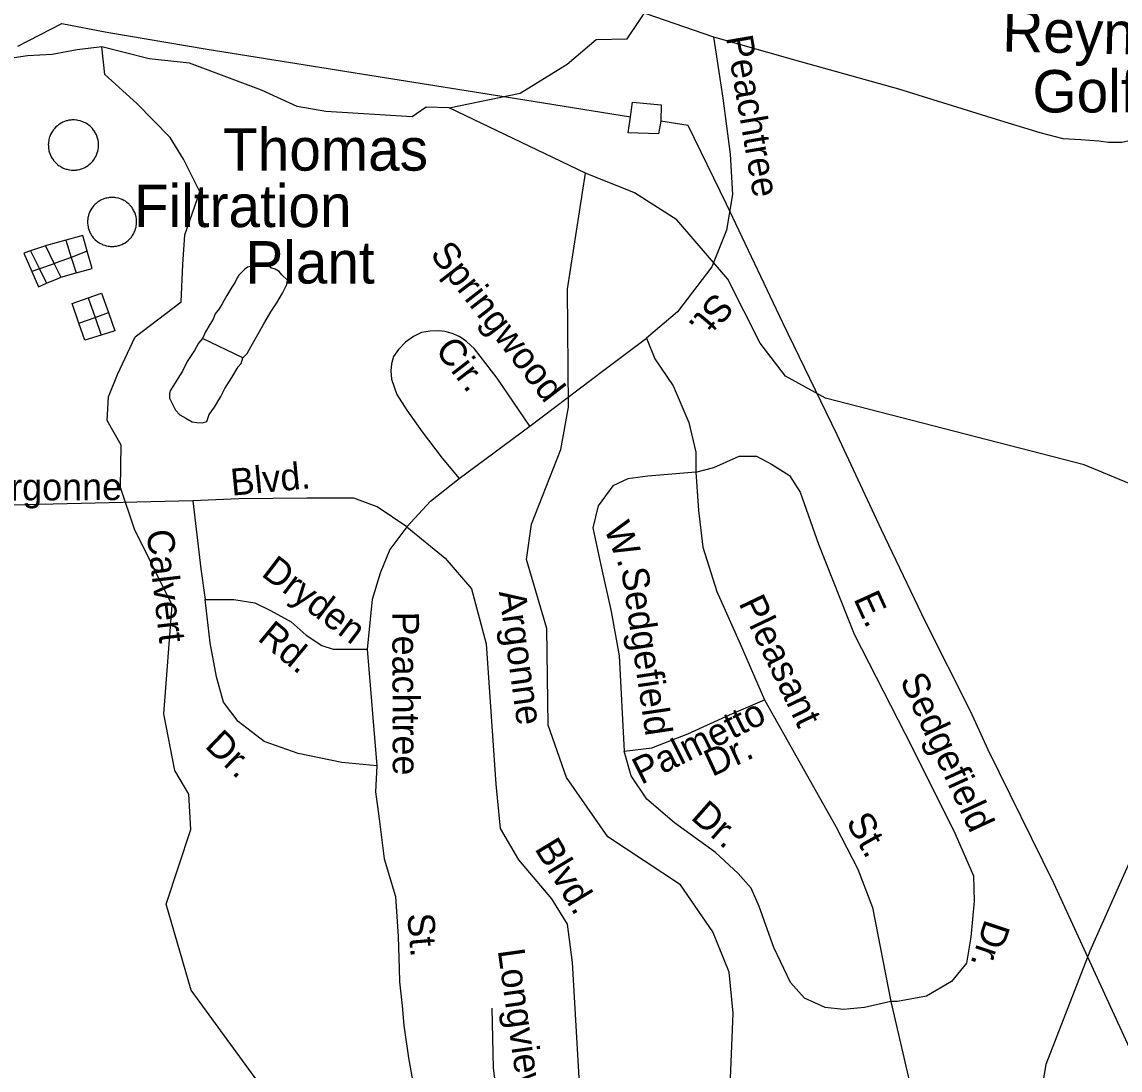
# Model space of a CAD drawing. Extents: x 1553981 to 1780076, y 812965 to 996873.
# Drawn here: x 1634417.6 to 1634902.9, y 847324.5 to 847787.5 of the extents above; entities that cross this region are included whole.
import ezdxf

# ---------------------------------------------------------------- set-up
doc = ezdxf.new("R2010")
doc.units = 0
for name, color, linetype in [('Exist Aviation Commercial or Municipal Perimeter Paved', 7, 'Continuous'), ('Exist Hydrographic Creek Single Shore', 7, 'Continuous'), ('Exist Hydrographic Misc Water Feature', 7, 'Continuous'), ('Exist Hydrographic Waterfall CELL', 7, 'Continuous'), ('Exist Road Non-System Type 51 Label', 7, 'Continuous'), ('Exist Utilities Electrical Transmission Line', 7, 'Continuous'), ('Map Preparation Border County Name Lower Right Label', 7, 'Continuous')]:
    doc.layers.add(name, color=color, linetype=linetype)

msp = doc.modelspace()

# ---------------------------------------------------------------- linework, layer by layer
at = {"layer": 'Exist Hydrographic Creek Single Shore'}
msp.add_line((1634666.61, 847720.68), (1634606.43, 847749.58), dxfattribs=at)
for points in [[(1634606.43, 847749.58), (1634637.85, 847756.14), (1634658.57, 847768.95), (1634671.36, 847779.78), (1634685.14, 847780.11), (1634695.63, 847795.86), (1634710.39, 847808.66), (1634739.25, 847829.01), (1634751.72, 847830.65), (1634760.24, 847830.32), (1634770.74, 847835.9), (1634781.89, 847843.45), (1634796.48, 847860.84), (1634813.23, 847871.98), (1634825.98, 847887.32), (1634856.98, 847956.04), (1634879.1, 847980.62), (1634929.48, 848006.27)], [(1634606.43, 847749.58), (1634596.26, 847749.91), (1634590.03, 847745.65), (1634551.98, 847747.94), (1634539.19, 847750.24), (1634523.45, 847757.46), (1634491.64, 847769.28), (1634473.93, 847771.25), (1634452.94, 847776.5), (1634442.11, 847775.18), (1634430.96, 847773.21), (1634420.14, 847772.56), (1634411.29, 847771.25), (1634403.41, 847767.63), (1634390.62, 847768.95), (1634384.06, 847767.63), (1634371.6, 847768.62)], [(1634523.09, 847317.78), (1634492.35, 847359.85), (1634481.35, 847397.82), (1634492.22, 847430.84), (1634491.35, 847446.45), (1634485.22, 847456.83), (1634480.35, 847481.96), (1634483.97, 847529.9), (1634467.37, 847563.49), (1634461.14, 847581.87), (1634461.46, 847600.58), (1634455.23, 847611.41), (1634455.89, 847621.91), (1634459.82, 847631.76), (1634467.7, 847648.5), (1634488.03, 847663.92), (1634488.69, 847680.33), (1634489.67, 847693.46), (1634496.23, 847712.5), (1634489.01, 847726.94), (1634483.11, 847736.46), (1634468.35, 847751.55), (1634454.25, 847764.35), (1634452.94, 847776.5)], [(1634729.48, 847233.98), (1634725.6, 847250.07), (1634725.98, 847289.45), (1634730.48, 847313.57), (1634731.98, 847349.65), (1634730.11, 847367.74), (1634722.98, 847385.52), (1634708.6, 847406.34), (1634676.6, 847427.5), (1634658.22, 847453.73), (1634650.1, 847476.88), (1634649.6, 847519.55), (1634640.6, 847550.1), (1634642.84, 847565.65), (1634655.72, 847598.62), (1634659.1, 847617.43), (1634658.72, 847669.55), (1634666.61, 847720.68)], [(1634912.98, 847581.09), (1634886.99, 847591.88), (1634772.73, 847621.28), (1634755.1, 847631.07), (1634743.86, 847645.66), (1634729.61, 847673.85), (1634706.98, 847700.17), (1634688.35, 847712.04), (1634666.61, 847720.68)], [(1634969.24, 847065.81), (1634945.86, 847110.59), (1634904.73, 847161.08), (1634873.85, 847192.9), (1634862.72, 847218.14), (1634858.98, 847258.84), (1634870.23, 847327.14), (1634889.6, 847377.22), (1634919.6, 847444.32), (1634923.98, 847460.23), (1634924.36, 847495.5), (1634912.98, 847581.09)]]:
    msp.add_lwpolyline(points, dxfattribs=at)
at = {"layer": 'Exist Hydrographic Misc Water Feature'}
for p, q in [((1634444.53, 847693.22), (1634437.05, 847691.17)), ((1634446.52, 847686.26), (1634444.53, 847693.22)), ((1634427.98, 847688.64), (1634421.35, 847686.37)), ((1634427.98, 847688.64), (1634431.88, 847680.68)), ((1634437.05, 847691.17), (1634439.41, 847683.52)), ((1634421.35, 847686.37), (1634425.34, 847678.43)), ((1634446.52, 847686.26), (1634439.41, 847683.52)), ((1634439.41, 847683.52), (1634441.54, 847676.67)), ((1634425.34, 847678.43), (1634421.99, 847677.29)), ((1634431.88, 847680.68), (1634425.34, 847678.43)), ((1634425.34, 847678.43), (1634428.48, 847672.16)), ((1634431.88, 847680.68), (1634434.78, 847674.78)), ((1634434.78, 847674.78), (1634441.54, 847676.67)), ((1634439.77, 847663.18), (1634446.88, 847665.62)), ((1634442.79, 847654.53), (1634439.77, 847663.18)), ((1634446.88, 847665.62), (1634450.02, 847656.95)), ((1634450.02, 847656.95), (1634455.94, 847659.19)), ((1634455.94, 847659.19), (1634458.66, 847651.12)), ((1634442.79, 847654.53), (1634450.02, 847656.95)), ((1634450.02, 847656.95), (1634452.67, 847649.21)), ((1634458.66, 847651.12), (1634452.67, 847649.21)), ((1634498.78, 847650.66), (1634497.39, 847647.74)), ((1634515.3, 847639.14), (1634497.39, 847647.74)), ((1634515.3, 847639.14), (1634517.11, 847641.05))]:
    msp.add_line(p, q, dxfattribs=at)
for points in [[(1634450.7, 847737.29), (1634450.53, 847737.67), (1634450.17, 847738.41), (1634449.97, 847738.76), (1634449.53, 847739.46), (1634449.29, 847739.79), (1634448.78, 847740.43), (1634448.22, 847741.03), (1634447.93, 847741.32), (1634447.3, 847741.85), (1634446.64, 847742.33), (1634445.94, 847742.77), (1634445.58, 847742.97), (1634444.85, 847743.33), (1634444.47, 847743.48), (1634444.09, 847743.63), (1634443.3, 847743.87), (1634442.51, 847744.06), (1634442.1, 847744.13), (1634441.69, 847744.19), (1634440.88, 847744.25), (1634440.47, 847744.26), (1634439.65, 847744.24), (1634439.24, 847744.2), (1634438.83, 847744.15), (1634438.42, 847744.08), (1634437.63, 847743.91), (1634437.23, 847743.8), (1634436.45, 847743.54), (1634435.69, 847743.22), (1634434.96, 847742.84), (1634434.27, 847742.42), (1634433.92, 847742.18), (1634433.28, 847741.68), (1634432.67, 847741.13), (1634432.1, 847740.54), (1634431.83, 847740.23), (1634431.58, 847739.91), (1634431.1, 847739.24), (1634430.68, 847738.53), (1634430.31, 847737.8), (1634430.14, 847737.43), (1634429.86, 847736.66), (1634429.73, 847736.27), (1634429.54, 847735.47), (1634429.46, 847735.07), (1634429.35, 847734.26), (1634429.32, 847733.85), (1634429.3, 847733.44), (1634429.31, 847732.62), (1634429.33, 847732.21), (1634429.37, 847731.8), (1634429.51, 847730.99), (1634429.59, 847730.59), (1634429.69, 847730.19), (1634429.95, 847729.41), (1634430.26, 847728.65), (1634430.62, 847727.92), (1634431.03, 847727.21), (1634431.26, 847726.87), (1634431.74, 847726.21), (1634432.28, 847725.58), (1634432.86, 847725.01), (1634433.17, 847724.73), (1634433.49, 847724.48), (1634434.14, 847723.99), (1634434.49, 847723.76), (1634434.85, 847723.55), (1634435.2, 847723.35), (1634435.93, 847723), (1634436.32, 847722.83), (1634437.09, 847722.57), (1634437.49, 847722.45), (1634437.88, 847722.35), (1634438.69, 847722.19), (1634439.5, 847722.1), (1634439.91, 847722.07), (1634440.32, 847722.06), (1634440.73, 847722.07), (1634441.14, 847722.09), (1634441.55, 847722.12), (1634441.96, 847722.18), (1634442.37, 847722.24), (1634443.16, 847722.41), (1634443.56, 847722.52), (1634444.34, 847722.78), (1634445.09, 847723.1), (1634445.46, 847723.28), (1634445.82, 847723.48), (1634446.17, 847723.69), (1634446.85, 847724.14), (1634447.19, 847724.39), (1634447.51, 847724.64), (1634448.12, 847725.19), (1634448.69, 847725.78), (1634448.96, 847726.1), (1634449.21, 847726.42), (1634449.69, 847727.08), (1634449.9, 847727.44), (1634450.3, 847728.15)], [(1634450.3, 847728.15), (1634450.63, 847728.9), (1634450.93, 847729.67), (1634451.16, 847730.45), (1634451.33, 847731.25), (1634451.44, 847732.07), (1634451.47, 847732.48), (1634451.49, 847732.89), (1634451.48, 847733.71), (1634451.4, 847734.52), (1634451.28, 847735.33), (1634451.19, 847735.73), (1634451.08, 847736.13), (1634450.7, 847737.29)], [(1634467.77, 847702.58), (1634467.49, 847703.35), (1634467.14, 847704.09), (1634466.95, 847704.46), (1634466.53, 847705.16), (1634466.3, 847705.5), (1634465.8, 847706.14), (1634465.24, 847706.75), (1634464.95, 847707.04), (1634464.64, 847707.32), (1634464.01, 847707.83), (1634463.68, 847708.08), (1634463.33, 847708.31), (1634462.63, 847708.72), (1634461.9, 847709.09), (1634461.51, 847709.25), (1634460.75, 847709.53), (1634460.35, 847709.64), (1634459.95, 847709.74), (1634459.16, 847709.9), (1634458.75, 847709.96), (1634458.34, 847709.99), (1634457.93, 847710.02), (1634457.52, 847710.03), (1634457.11, 847710.03), (1634456.7, 847710), (1634456.29, 847709.97), (1634455.88, 847709.91), (1634455.08, 847709.76), (1634454.68, 847709.66), (1634454.29, 847709.55), (1634453.89, 847709.42), (1634453.5, 847709.28), (1634452.76, 847708.95), (1634452.39, 847708.76), (1634452.03, 847708.56), (1634451.34, 847708.13), (1634451.01, 847707.89), (1634450.37, 847707.37), (1634450.06, 847707.1), (1634449.48, 847706.51), (1634448.96, 847705.89), (1634448.47, 847705.23), (1634448.05, 847704.53), (1634447.67, 847703.8), (1634447.49, 847703.43), (1634447.21, 847702.66), (1634447.08, 847702.27), (1634446.98, 847701.87), (1634446.88, 847701.47), (1634446.8, 847701.07), (1634446.7, 847700.25), (1634446.66, 847699.84), (1634446.65, 847699.43), (1634446.66, 847698.61), (1634446.74, 847697.8), (1634446.87, 847696.99), (1634446.96, 847696.59), (1634447.07, 847696.19), (1634447.33, 847695.42), (1634447.64, 847694.66), (1634447.81, 847694.29), (1634448.21, 847693.57), (1634448.44, 847693.22), (1634448.67, 847692.88), (1634449.17, 847692.24), (1634449.72, 847691.63), (1634450.02, 847691.34), (1634450.63, 847690.8), (1634450.95, 847690.55), (1634451.62, 847690.08), (1634451.98, 847689.87), (1634452.34, 847689.66), (1634453.07, 847689.3), (1634453.45, 847689.14), (1634454.22, 847688.87), (1634454.62, 847688.75), (1634455.02, 847688.65), (1634455.81, 847688.5), (1634456.22, 847688.44), (1634456.63, 847688.4), (1634457.04, 847688.37), (1634457.45, 847688.37), (1634457.86, 847688.37), (1634458.27, 847688.39), (1634458.68, 847688.43), (1634459.49, 847688.55), (1634460.28, 847688.74), (1634460.68, 847688.85), (1634461.08, 847688.98), (1634461.84, 847689.28), (1634462.58, 847689.64), (1634462.94, 847689.84), (1634463.63, 847690.28), (1634463.96, 847690.52), (1634464.59, 847691.03), (1634464.9, 847691.31), (1634465.19, 847691.6), (1634465.74, 847692.2), (1634466, 847692.52)], [(1634466, 847692.52), (1634466.26, 847692.85), (1634466.49, 847693.19), (1634466.91, 847693.88), (1634467.12, 847694.24), (1634467.29, 847694.61), (1634467.62, 847695.37), (1634467.87, 847696.15), (1634467.97, 847696.54), (1634468.08, 847696.94), (1634468.15, 847697.34), (1634468.26, 847698.16), (1634468.29, 847698.57), (1634468.31, 847698.98), (1634468.29, 847699.8), (1634468.22, 847700.61), (1634468.08, 847701.42), (1634467.99, 847701.82), (1634467.77, 847702.58)], [(1634437.05, 847691.17), (1634428.5, 847688.82), (1634427.98, 847688.64)], [(1634421.35, 847686.37), (1634418.49, 847685.39), (1634421.99, 847677.29)], [(1634439.41, 847683.52), (1634432.82, 847681.09), (1634431.88, 847680.68)], [(1634441.54, 847676.67), (1634448.69, 847678.68), (1634446.52, 847686.26)], [(1634518.84, 847679.56), (1634517.38, 847679.19), (1634516.1, 847678.33), (1634514.61, 847676.89), (1634513.43, 847675.63), (1634512.73, 847674.57), (1634511.93, 847672.53), (1634510.43, 847670.41), (1634509.45, 847668.86), (1634508.24, 847666.73), (1634506.96, 847664.7), (1634506.05, 847663.05), (1634504.76, 847660.82), (1634503.08, 847658.6), (1634502.08, 847656.27), (1634500.68, 847653.94), (1634498.78, 847650.66)], [(1634517.11, 847641.05), (1634519.49, 847645.41), (1634522.39, 847650.54), (1634524.48, 847654.12), (1634527.67, 847659.55), (1634530.26, 847663.41), (1634532.74, 847667.68), (1634534.74, 847671.55), (1634534.96, 847673.4), (1634532.55, 847675.87), (1634531.3, 847677.26), (1634529.55, 847678.26), (1634527.62, 847678.96), (1634526.55, 847679.75), (1634524.61, 847679.98), (1634520.11, 847679.84), (1634518.84, 847679.56)], [(1634421.99, 847677.29), (1634424.89, 847670.59), (1634428.48, 847672.16)], [(1634428.48, 847672.16), (1634434.01, 847674.32), (1634434.78, 847674.78)], [(1634446.88, 847665.62), (1634452.86, 847667.68), (1634455.94, 847659.19)], [(1634452.67, 847649.21), (1634445.44, 847646.91), (1634442.79, 847654.53)], [(1634497.39, 847647.74), (1634495.69, 847645.62), (1634493.9, 847642.42), (1634490.72, 847637.59), (1634488.53, 847633.32), (1634486.53, 847630.04), (1634484.65, 847626.93), (1634483.35, 847624.81), (1634482.84, 847623.45), (1634482.81, 847621.3), (1634483.96, 847619.04), (1634485.48, 847616.1), (1634487.42, 847614.02), (1634490.03, 847612.43), (1634492.84, 847610.83), (1634494.89, 847610.61), (1634497.41, 847610.48), (1634499.28, 847611.04), (1634500.3, 847614.15), (1634502.77, 847617.43), (1634505.56, 847622.08), (1634507.25, 847625.57), (1634510.34, 847630.41), (1634513.23, 847635.15), (1634514.51, 847636.6), (1634515.3, 847639.14)]]:
    msp.add_lwpolyline(points, dxfattribs=at)
at = {"layer": 'Exist Utilities Electrical Transmission Line'}
for points in [[(1634415.85, 847776.83), (1634435.21, 847786.82), (1634455.15, 847783.06), (1634499.51, 847775.48), (1634571.35, 847764.07), (1634639.91, 847753.17), (1634686.53, 847745.57)], [(1634686.53, 847745.57), (1634687.36, 847752.05), (1634700.1, 847750.9), (1634700, 847743.64)], [(1634700, 847743.64), (1634698.94, 847738.16), (1634685.44, 847738.59), (1634686.53, 847745.57)], [(1634907.86, 847332.4), (1634873.58, 847407.11), (1634844.61, 847465.98), (1634836.83, 847483.1), (1634816.85, 847522.6), (1634797.39, 847563.12), (1634777.93, 847605.11), (1634753.82, 847654.68), (1634729.02, 847707.01), (1634711.97, 847741.75), (1634700, 847743.64)]]:
    msp.add_lwpolyline(points, dxfattribs=at)
at = {"layer": 'Map Preparation Border County Name Lower Right Label'}
for points in [[(1634692.86, 847791.48), (1634723.29, 847780.93)], [(1634723.29, 847780.93), (1634727.3, 847753.91), (1634730.54, 847729.07), (1634731.62, 847711.25), (1634728.92, 847695.59), (1634722.45, 847679.39), (1634707.34, 847659.41), (1634693.57, 847647.9)], [(1634723.29, 847780.93), (1634759.05, 847770.78), (1634804.94, 847757.97), (1634848.17, 847744.62), (1634867.39, 847738.74), (1634877.53, 847736.07), (1634885.53, 847735.54), (1634893.54, 847735.01), (1634897.8, 847734.47), (1634903.68, 847734.47), (1634909.01, 847735.54), (1634931.43, 847737.68), (1634967.18, 847741.95), (1635009.88, 847748.89)], [(1634641.99, 847609), (1634627.6, 847630.19), (1634617.58, 847643.1), (1634614.12, 847646.4), (1634611.16, 847648.46), (1634608.19, 847649.75), (1634604.71, 847650.82), (1634601.71, 847651.1), (1634597.96, 847650.93), (1634594.19, 847650.38), (1634590.68, 847648.53), (1634587.13, 847646.1), (1634584.09, 847642.88), (1634581.8, 847639.68), (1634580.98, 847636.44), (1634580.69, 847633.45), (1634580.87, 847629.69), (1634582.08, 847626.41), (1634583.26, 847622.91), (1634587.64, 847616.1), (1634594.5, 847606.48), (1634603.3, 847594.84), (1634610.82, 847585.89)], [(1634641.99, 847609), (1634674.71, 847633.65), (1634693.57, 847647.9)], [(1634693.57, 847647.9), (1634697.31, 847638.7), (1634705.39, 847626.77), (1634712.32, 847610.59), (1634715.4, 847597.49), (1634715.4, 847588.64)], [(1634610.82, 847585.89), (1634641.99, 847609)], [(1634715.4, 847588.64), (1634723.39, 847590.67), (1634734.55, 847595.67), (1634742.24, 847595.67), (1634748.79, 847592.21), (1634756.87, 847587.2), (1634761.49, 847579.88), (1634769.57, 847556.77), (1634785.35, 847517.1), (1634811.13, 847466.65), (1634829.99, 847428.91), (1634838.06, 847410.26), (1634838.44, 847399.09), (1634836.9, 847383.3), (1634834.98, 847371.74), (1634828.44, 847363.66), (1634817.28, 847357.11), (1634804.58, 847354.8), (1634801.59, 847354.74)], [(1634587.74, 847564.48), (1634598.12, 847575.88), (1634610.82, 847585.89)], [(1634715.4, 847588.64), (1634694.21, 847586.81), (1634685.35, 847585.65), (1634678.81, 847582.57), (1634672.27, 847573.71), (1634669.96, 847564.08), (1634673.42, 847547.52), (1634678.04, 847527.11), (1634681.51, 847507.47), (1634683.73, 847465.33)], [(1634715.4, 847588.64), (1634716.56, 847571.69), (1634718.48, 847555.51), (1634724.64, 847535.87), (1634735.03, 847512.76), (1634745.69, 847488.05)], [(1634493.17, 847575.99), (1634381.94, 847573.3)], [(1634587.74, 847564.48), (1634574.66, 847573.34), (1634564.26, 847577.19), (1634543.48, 847577.19), (1634513.46, 847576.81), (1634493.17, 847575.99)], [(1634493.17, 847575.99), (1634496.63, 847545.95), (1634498.56, 847532.47)], [(1634587.74, 847564.48), (1634580.15, 847554.42), (1634575.91, 847544.03), (1634572.45, 847532.47), (1634570.14, 847510.52)], [(1634587.74, 847564.48), (1634604.68, 847550.62), (1634616.22, 847537.14), (1634622.76, 847512.87), (1634627, 847450.87), (1634628.92, 847431.23), (1634637, 847417.36), (1634651.59, 847400.2), (1634658.52, 847389.03), (1634660.83, 847372.09), (1634663.91, 847318.55), (1634662.4, 847306.11)], [(1634498.56, 847532.47), (1634511.26, 847532.47), (1634520.49, 847530.93), (1634527.42, 847527.47), (1634536.66, 847522.46), (1634543.2, 847516.68), (1634550.13, 847512.06), (1634555.13, 847510.52), (1634570.14, 847510.52)], [(1634574.48, 847458.97), (1634558.98, 847460.45), (1634539.74, 847464.3), (1634524.73, 847469.69), (1634513.18, 847478.55), (1634506.64, 847487.03), (1634503.56, 847498.19), (1634500.87, 847513.22), (1634498.56, 847532.47)], [(1634570.14, 847510.52), (1634574.48, 847458.97)], [(1634683.73, 847465.33), (1634696.04, 847466.87), (1634711.82, 847473.03), (1634730.3, 847481.51), (1634745.69, 847488.05)], [(1634745.69, 847488.05), (1634777.34, 847432.16), (1634786.96, 847413.28), (1634793.51, 847396.34), (1634801.59, 847354.74)], [(1634801.59, 847354.74), (1634789.95, 847352.1), (1634780.71, 847351.33), (1634772.63, 847352.1), (1634763.4, 847356.34), (1634757.24, 847363.27), (1634749.93, 847378.68), (1634743.38, 847396.78), (1634739.92, 847404.87), (1634734.15, 847411.41), (1634724.14, 847420.66), (1634706.05, 847433.75), (1634693.74, 847444.15), (1634686.81, 847454.55), (1634683.73, 847465.33)], [(1634574.48, 847458.97), (1634573.89, 847447.47), (1634575.43, 847435.53), (1634577.73, 847417.81), (1634582.74, 847401.25), (1634583.83, 847383.48), (1634584.34, 847369.24), (1634584.49, 847363.48), (1634585.58, 847352.96), (1634586.43, 847344.21), (1634588.46, 847329.91), (1634591.65, 847311.86)], [(1634801.59, 847354.74), (1634809.66, 847319.9), (1634811.2, 847311.04)], [(1634625.28, 847351.83), (1634625.89, 847325.43), (1634629.36, 847298.47)]]:
    msp.add_lwpolyline(points, dxfattribs=at)

# ---------------------------------------------------------------- texts
at = {"layer": 'Exist Aviation Commercial or Municipal Perimeter Paved'}
for s, rotation, p in [('Reynolds Park', 358.6016, (1634850.67, 847774.54)), ('Golf Course', 0, (1634864.18, 847747.54))]:
    msp.add_text(s, height=18.75, rotation=rotation, dxfattribs=at).set_placement(p)
at = {"layer": 'Exist Hydrographic Waterfall CELL'}
for s, p in [('Thomas', (1634506.52, 847721.85)), ('Filtration', (1634467.13, 847696.91)), ('Plant', (1634516.37, 847671.97))]:
    msp.add_text(s, height=18.75, dxfattribs=at).set_placement(p)
at = {"layer": 'Exist Road Non-System Type 51 Label'}
for s, rotation, p in [('Peachtree', 279.7306, (1634728.67, 847780.77)), ('Springwood', 307.8109, (1634597.64, 847684.84)), ('St.', 229.8799, (1634723.95, 847668.68)), ('Cir.', 307.8109, (1634599.82, 847642.59)), ('Blvd.', 5.4849, (1634510.38, 847578.22)), ('Argonne', 0.2852, (1634401.88, 847576.04)), ('W.', 291.4019, (1634674.69, 847563.97)), ('Calvert', 276.6658, (1634472.66, 847562.72)), ('Dryden', 322.6881, (1634522.94, 847543.15)), ('Sedgefield', 278.3577, (1634682.38, 847545.89)), ('Argonne', 277.8137, (1634628.37, 847535.78)), ('Pleasant', 295.5728, (1634734.14, 847530.81)), ('E.', 294.5472, (1634784.93, 847532.74)), ('Rd.', 320.361, (1634521.3, 847514.72)), ('Peachtree', 270.1933, (1634581.27, 847527.04)), ('Sedgefield', 294.7817, (1634805.42, 847496.77)), ('Palmetto', 26.5392, (1634691.26, 847450.45)), ('Dr.', 316.051, (1634498, 847467.33)), ('Dr.', 24.905, (1634722.64, 847453.96)), ('Dr.', 318.6385, (1634712.73, 847435.67)), ('St.', 299.5267, (1634781.53, 847434.2)), ('Blvd.', 301.308, (1634643.93, 847422.33)), ('St.', 274.9014, (1634587.86, 847393.41)), ('Dr.', 251.7119, (1634843.26, 847391.57)), ('Longview', 278.0681, (1634627.85, 847377.43))]:
    msp.add_text(s, height=11.875, rotation=rotation, dxfattribs=at).set_placement(p)

doc.saveas('drawing.dxf')
